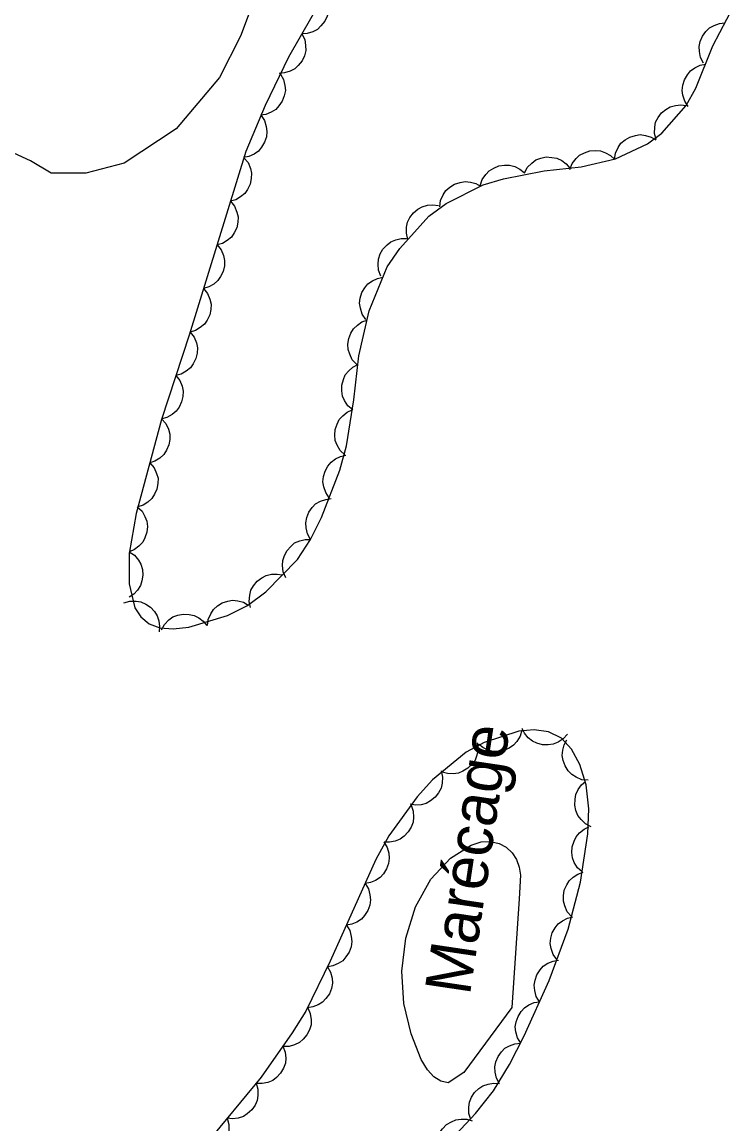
# Model space of a CAD drawing. Extents: x 282461 to 284471, y 5554090 to 5557646.
# Drawn here: x 283949.5 to 283996.3, y 5555426.1 to 5555498.5 of the extents above; entities that cross this region are included whole.
import ezdxf

# ---------------------------------------------------------------- set-up
doc = ezdxf.new("R2010")
doc.units = 0
for name, color, linetype in [('Niveau 1', 7, 'Continuous'), ('Niveau 44', 7, 'Continuous'), ('Niveau 7', 7, 'Continuous')]:
    doc.layers.add(name, color=color, linetype=linetype)

msp = doc.modelspace()

# ---------------------------------------------------------------- linework, layer by layer
at = {"layer": 'Niveau 1'}
msp.add_lwpolyline([(283965.28, 5555501.32), (283963.89, 5555497.58), (283962.51, 5555494.87), (283959.65, 5555491.49), (283956.23, 5555489.24), (283953.72, 5555488.57), (283951.44, 5555488.58), (283950.08, 5555489.38), (283947.58, 5555490.53), (283945.53, 5555490.77), (283941.79, 5555492.15), (283939.06, 5555493.53), (283936.79, 5555495.35), (283935.1, 5555497.97), (283932.96, 5555502.97)], dxfattribs=at)
at = {"layer": 'Niveau 44'}
for points in [[(283970.11, 5555501.57), (283967.03, 5555496.19), (283965.5, 5555493.03), (283964.24, 5555490), (283960.51, 5555477.93), (283958.69, 5555472.37), (283957.03, 5555466.21), (283956.57, 5555463.56), (283956.57, 5555461.58), (283956.94, 5555459.99), (283957.33, 5555459.4), (283957.88, 5555458.95), (283958.58, 5555458.69), (283959.45, 5555458.62), (283960.49, 5555458.72), (283963.02, 5555459.49), (283964.34, 5555460.16), (283965.55, 5555461.05), (283967.63, 5555463.18), (283968.48, 5555464.49), (283969.21, 5555465.94), (283970.42, 5555469.05), (283970.84, 5555470.65), (283971.33, 5555473.67), (283971.65, 5555476.57), (283972.34, 5555479.52), (283973.52, 5555482.41), (283974.36, 5555483.63), (283976.26, 5555485.75), (283977.39, 5555486.57), (283979.82, 5555487.8), (283981.17, 5555488.21), (283983.83, 5555488.72), (283986.28, 5555488.99), (283988.52, 5555489.51), (283990.62, 5555490.51), (283991.57, 5555491.21), (283993.18, 5555493.02), (283993.8, 5555494.17), (283994.92, 5555496.95), (283996.31, 5555499.58)], [(283969.4, 5555500.34), (283969.59, 5555499.96), (283969.65, 5555499.56), (283969.66, 5555499.23), (283969.57, 5555498.89), (283969.42, 5555498.56), (283969.17, 5555498.26), (283968.94, 5555498.03), (283968.63, 5555497.87), (283968.27, 5555497.76), (283967.91, 5555497.73)], [(283994.31, 5555495.8), (283994.12, 5555496.17), (283994.04, 5555496.57), (283994.02, 5555496.9), (283994.1, 5555497.24), (283994.24, 5555497.58), (283994.47, 5555497.88), (283994.7, 5555498.12), (283995.01, 5555498.29), (283995.36, 5555498.41), (283995.71, 5555498.45)], [(283967.91, 5555497.73), (283968.1, 5555497.36), (283968.16, 5555496.96), (283968.17, 5555496.63), (283968.08, 5555496.29), (283967.93, 5555495.95), (283967.68, 5555495.66), (283967.45, 5555495.43), (283967.14, 5555495.27), (283966.78, 5555495.16), (283966.42, 5555495.13)], [(283993.31, 5555492.96), (283993.08, 5555493.31), (283992.96, 5555493.7), (283992.91, 5555494.02), (283992.95, 5555494.37), (283993.06, 5555494.72), (283993.26, 5555495.05), (283993.46, 5555495.31), (283993.75, 5555495.51), (283994.08, 5555495.67), (283994.43, 5555495.74)], [(283966.5, 5555495.09), (283966.71, 5555494.73), (283966.8, 5555494.33), (283966.83, 5555494.01), (283966.76, 5555493.66), (283966.63, 5555493.31), (283966.41, 5555493), (283966.2, 5555492.76), (283965.89, 5555492.58), (283965.55, 5555492.44), (283965.19, 5555492.39)], [(283991.19, 5555490.78), (283991.09, 5555491.19), (283991.1, 5555491.59), (283991.16, 5555491.92), (283991.32, 5555492.23), (283991.54, 5555492.53), (283991.84, 5555492.77), (283992.12, 5555492.94), (283992.46, 5555493.03), (283992.83, 5555493.07), (283993.18, 5555493.02)], [(283965.23, 5555492.37), (283965.46, 5555492.03), (283965.57, 5555491.64), (283965.62, 5555491.31), (283965.58, 5555490.96), (283965.46, 5555490.61), (283965.26, 5555490.28), (283965.06, 5555490.03), (283964.77, 5555489.83), (283964.43, 5555489.68), (283964.08, 5555489.61)], [(283988.46, 5555489.48), (283988.52, 5555489.89), (283988.7, 5555490.26), (283988.88, 5555490.54), (283989.15, 5555490.76), (283989.46, 5555490.95), (283989.83, 5555491.06), (283990.15, 5555491.11), (283990.5, 5555491.06), (283990.86, 5555490.95), (283991.17, 5555490.77)], [(283985.53, 5555488.82), (283985.68, 5555489.21), (283985.93, 5555489.53), (283986.17, 5555489.76), (283986.48, 5555489.92), (283986.83, 5555490.04), (283987.21, 5555490.06), (283987.54, 5555490.05), (283987.87, 5555489.92), (283988.19, 5555489.74), (283988.45, 5555489.49)], [(283964.11, 5555489.59), (283964.38, 5555489.27), (283964.53, 5555488.89), (283964.61, 5555488.57), (283964.59, 5555488.22), (283964.52, 5555487.86), (283964.34, 5555487.51), (283964.17, 5555487.24), (283963.89, 5555487.02), (283963.57, 5555486.83), (283963.23, 5555486.73)], [(283979.64, 5555487.75), (283979.77, 5555488.15), (283980, 5555488.48), (283980.22, 5555488.73), (283980.52, 5555488.91), (283980.86, 5555489.05), (283981.24, 5555489.1), (283981.56, 5555489.11), (283981.9, 5555489.01), (283982.24, 5555488.84), (283982.52, 5555488.62)], [(283982.54, 5555488.58), (283982.73, 5555488.95), (283983.02, 5555489.24), (283983.28, 5555489.44), (283983.61, 5555489.56), (283983.97, 5555489.64), (283984.35, 5555489.61), (283984.67, 5555489.56), (283984.99, 5555489.4), (283985.28, 5555489.18), (283985.52, 5555488.91)], [(283976.98, 5555486.36), (283977.03, 5555486.78), (283977.2, 5555487.15), (283977.37, 5555487.43), (283977.64, 5555487.66), (283977.95, 5555487.86), (283978.32, 5555487.97), (283978.64, 5555488.03), (283978.99, 5555487.99), (283979.34, 5555487.89), (283979.66, 5555487.72)], [(283963.23, 5555486.73), (283963.49, 5555486.4), (283963.64, 5555486.02), (283963.72, 5555485.7), (283963.71, 5555485.35), (283963.63, 5555484.99), (283963.46, 5555484.65), (283963.28, 5555484.37), (283963.01, 5555484.15), (283962.69, 5555483.96), (283962.34, 5555483.86)], [(283974.88, 5555484.21), (283974.78, 5555484.62), (283974.8, 5555485.03), (283974.86, 5555485.35), (283975.02, 5555485.66), (283975.24, 5555485.96), (283975.54, 5555486.2), (283975.82, 5555486.37), (283976.16, 5555486.46), (283976.53, 5555486.5), (283976.89, 5555486.45)], [(283973.1, 5555481.81), (283972.95, 5555482.19), (283972.92, 5555482.6), (283972.94, 5555482.93), (283973.06, 5555483.26), (283973.24, 5555483.58), (283973.51, 5555483.86), (283973.76, 5555484.07), (283974.08, 5555484.2), (283974.44, 5555484.28), (283974.8, 5555484.28)], [(283962.34, 5555483.86), (283962.6, 5555483.53), (283962.76, 5555483.16), (283962.84, 5555482.84), (283962.82, 5555482.48), (283962.74, 5555482.12), (283962.57, 5555481.78), (283962.39, 5555481.51), (283962.12, 5555481.28), (283961.8, 5555481.1), (283961.46, 5555480.99)], [(283972.11, 5555478.95), (283971.88, 5555479.3), (283971.76, 5555479.69), (283971.71, 5555480.02), (283971.75, 5555480.36), (283971.86, 5555480.72), (283972.06, 5555481.04), (283972.26, 5555481.3), (283972.55, 5555481.5), (283972.89, 5555481.66), (283973.24, 5555481.73)], [(283961.46, 5555480.99), (283961.72, 5555480.67), (283961.87, 5555480.29), (283961.95, 5555479.97), (283961.94, 5555479.62), (283961.86, 5555479.26), (283961.69, 5555478.92), (283961.51, 5555478.64), (283961.24, 5555478.42), (283960.92, 5555478.23), (283960.57, 5555478.13)], [(283971.52, 5555476), (283971.23, 5555476.31), (283971.06, 5555476.68), (283970.95, 5555476.99), (283970.94, 5555477.34), (283971, 5555477.71), (283971.14, 5555478.06), (283971.3, 5555478.35), (283971.56, 5555478.59), (283971.86, 5555478.79), (283972.2, 5555478.92)], [(283960.57, 5555478.13), (283960.83, 5555477.8), (283960.98, 5555477.42), (283961.05, 5555477.1), (283961.03, 5555476.74), (283960.95, 5555476.38), (283960.77, 5555476.04), (283960.59, 5555475.77), (283960.31, 5555475.55), (283959.99, 5555475.37), (283959.64, 5555475.28)], [(283971.26, 5555473.01), (283970.94, 5555473.28), (283970.72, 5555473.62), (283970.58, 5555473.92), (283970.53, 5555474.27), (283970.54, 5555474.64), (283970.64, 5555475.01), (283970.76, 5555475.31), (283970.99, 5555475.58), (283971.27, 5555475.82), (283971.59, 5555475.99)], [(283959.64, 5555475.28), (283959.9, 5555474.95), (283960.04, 5555474.57), (283960.12, 5555474.24), (283960.1, 5555473.89), (283960.01, 5555473.53), (283959.84, 5555473.19), (283959.65, 5555472.92), (283959.38, 5555472.7), (283959.05, 5555472.52), (283958.71, 5555472.42)], [(283958.7, 5555472.43), (283958.98, 5555472.11), (283959.14, 5555471.74), (283959.24, 5555471.42), (283959.23, 5555471.07), (283959.17, 5555470.71), (283959.01, 5555470.36), (283958.84, 5555470.08), (283958.58, 5555469.84), (283958.26, 5555469.65), (283957.92, 5555469.53)], [(283970.74, 5555470.05), (283970.44, 5555470.34), (283970.24, 5555470.69), (283970.11, 5555471), (283970.08, 5555471.35), (283970.11, 5555471.72), (283970.23, 5555472.08), (283970.37, 5555472.37), (283970.6, 5555472.63), (283970.9, 5555472.86), (283971.22, 5555473.01)], [(283957.92, 5555469.53), (283958.2, 5555469.21), (283958.36, 5555468.84), (283958.46, 5555468.52), (283958.45, 5555468.17), (283958.39, 5555467.81), (283958.23, 5555467.46), (283958.06, 5555467.18), (283957.8, 5555466.95), (283957.48, 5555466.75), (283957.14, 5555466.63)], [(283969.71, 5555467.23), (283969.48, 5555467.58), (283969.35, 5555467.96), (283969.29, 5555468.29), (283969.33, 5555468.64), (283969.44, 5555468.99), (283969.63, 5555469.32), (283969.83, 5555469.58), (283970.12, 5555469.79), (283970.45, 5555469.95), (283970.8, 5555470.03)], [(283957.1, 5555466.64), (283957.41, 5555466.35), (283957.6, 5555466), (283957.73, 5555465.69), (283957.76, 5555465.34), (283957.72, 5555464.97), (283957.6, 5555464.61), (283957.46, 5555464.32), (283957.21, 5555464.06), (283956.92, 5555463.83), (283956.59, 5555463.69)], [(283968.48, 5555464.5), (283968.28, 5555464.86), (283968.19, 5555465.26), (283968.17, 5555465.59), (283968.24, 5555465.93), (283968.38, 5555466.28), (283968.6, 5555466.59), (283968.82, 5555466.83), (283969.13, 5555467), (283969.48, 5555467.13), (283969.83, 5555467.18)], [(283966.85, 5555461.98), (283966.69, 5555462.37), (283966.65, 5555462.77), (283966.66, 5555463.1), (283966.77, 5555463.44), (283966.94, 5555463.76), (283967.2, 5555464.04), (283967.44, 5555464.26), (283967.77, 5555464.4), (283968.13, 5555464.49), (283968.49, 5555464.5)], [(283956.57, 5555463.69), (283956.92, 5555463.45), (283957.17, 5555463.14), (283957.34, 5555462.86), (283957.43, 5555462.52), (283957.47, 5555462.15), (283957.4, 5555461.77), (283957.31, 5555461.46), (283957.12, 5555461.16), (283956.87, 5555460.89), (283956.57, 5555460.69)], [(283964.54, 5555460.01), (283964.45, 5555460.42), (283964.49, 5555460.83), (283964.56, 5555461.15), (283964.74, 5555461.45), (283964.97, 5555461.74), (283965.28, 5555461.97), (283965.56, 5555462.13), (283965.91, 5555462.2), (283966.28, 5555462.22), (283966.63, 5555462.16)], [(283956.21, 5555460.32), (283956.61, 5555460.44), (283957.02, 5555460.43), (283957.34, 5555460.39), (283957.66, 5555460.24), (283957.97, 5555460.04), (283958.22, 5555459.75), (283958.41, 5555459.48), (283958.51, 5555459.14), (283958.56, 5555458.78), (283958.53, 5555458.42)], [(283961.71, 5555458.83), (283961.76, 5555459.24), (283961.93, 5555459.61), (283962.1, 5555459.89), (283962.37, 5555460.13), (283962.68, 5555460.32), (283963.04, 5555460.44), (283963.36, 5555460.5), (283963.71, 5555460.46), (283964.07, 5555460.36), (283964.39, 5555460.18)], [(283958.68, 5555458.55), (283958.88, 5555458.91), (283959.17, 5555459.2), (283959.43, 5555459.4), (283959.76, 5555459.52), (283960.12, 5555459.58), (283960.5, 5555459.56), (283960.83, 5555459.5), (283961.14, 5555459.33), (283961.43, 5555459.11), (283961.66, 5555458.83)], [(283985.37, 5555451.69), (283985.09, 5555451.38), (283984.75, 5555451.17), (283984.44, 5555451.03), (283984.1, 5555450.98), (283983.73, 5555451), (283983.36, 5555451.11), (283983.06, 5555451.24), (283982.79, 5555451.46), (283982.55, 5555451.75), (283982.39, 5555452.07)], [(283978.03, 5555425.37), (283979.32, 5555426.75), (283980.5, 5555428.25), (283981.55, 5555429.97), (283982.52, 5555431.85), (283984.17, 5555435.49), (283985.42, 5555438.88), (283986.23, 5555441.97), (283986.71, 5555445.13), (283986.78, 5555446.78), (283986.59, 5555448.36), (283986.18, 5555449.69), (283985.64, 5555450.71), (283984.98, 5555451.43), (283984.13, 5555451.85), (283983.18, 5555451.97), (283982.17, 5555451.88), (283979.89, 5555451.15), (283978.71, 5555450.51), (283976.51, 5555448.68), (283975.49, 5555447.58), (283973.62, 5555445.01), (283972.78, 5555443.46), (283969.77, 5555436.76), (283968.17, 5555433.49), (283967.28, 5555432.05), (283965.25, 5555429.15), (283961.58, 5555424.72)], [(283982.38, 5555451.95), (283982.26, 5555451.55), (283982.04, 5555451.21), (283981.82, 5555450.96), (283981.53, 5555450.77), (283981.18, 5555450.62), (283980.81, 5555450.57), (283980.48, 5555450.56), (283980.14, 5555450.65), (283979.8, 5555450.81), (283979.52, 5555451.03)], [(283979.44, 5555451.12), (283979.49, 5555450.71), (283979.41, 5555450.31), (283979.3, 5555449.99), (283979.1, 5555449.71), (283978.83, 5555449.45), (283978.5, 5555449.25), (283978.2, 5555449.12), (283977.85, 5555449.08), (283977.48, 5555449.1), (283977.14, 5555449.2)], [(283986.73, 5555448.66), (283986.31, 5555448.7), (283985.94, 5555448.86), (283985.65, 5555449.03), (283985.41, 5555449.29), (283985.21, 5555449.6), (283985.09, 5555449.96), (283985.02, 5555450.28), (283985.06, 5555450.63), (283985.15, 5555450.99), (283985.32, 5555451.31)], [(283977.07, 5555449.28), (283977.16, 5555448.87), (283977.13, 5555448.47), (283977.07, 5555448.14), (283976.9, 5555447.83), (283976.68, 5555447.54), (283976.37, 5555447.31), (283976.09, 5555447.14), (283975.75, 5555447.05), (283975.38, 5555447.02), (283975.03, 5555447.08)], [(283986.92, 5555445.6), (283986.55, 5555445.8), (283986.26, 5555446.08), (283986.05, 5555446.34), (283985.92, 5555446.67), (283985.85, 5555447.03), (283985.87, 5555447.41), (283985.92, 5555447.73), (283986.07, 5555448.05), (283986.29, 5555448.35), (283986.56, 5555448.58)], [(283975.09, 5555447.03), (283975.23, 5555446.64), (283975.25, 5555446.23), (283975.22, 5555445.9), (283975.1, 5555445.57), (283974.91, 5555445.26), (283974.63, 5555444.99), (283974.38, 5555444.79), (283974.05, 5555444.66), (283973.68, 5555444.59), (283973.32, 5555444.6)], [(283986.33, 5555442.63), (283986.02, 5555442.91), (283985.82, 5555443.26), (283985.69, 5555443.57), (283985.65, 5555443.92), (283985.68, 5555444.28), (283985.8, 5555444.65), (283985.93, 5555444.94), (283986.17, 5555445.21), (283986.46, 5555445.44), (283986.78, 5555445.59)], [(283973.3, 5555444.61), (283973.52, 5555444.25), (283973.62, 5555443.86), (283973.66, 5555443.53), (283973.6, 5555443.19), (283973.48, 5555442.84), (283973.27, 5555442.52), (283973.06, 5555442.27), (283972.76, 5555442.08), (283972.42, 5555441.93), (283972.07, 5555441.87)], [(283985.64, 5555439.71), (283985.36, 5555440.02), (283985.19, 5555440.4), (283985.1, 5555440.71), (283985.1, 5555441.06), (283985.16, 5555441.43), (283985.32, 5555441.78), (283985.48, 5555442.06), (283985.75, 5555442.29), (283986.06, 5555442.49), (283986.4, 5555442.61)], [(283972.07, 5555441.87), (283972.29, 5555441.52), (283972.39, 5555441.12), (283972.43, 5555440.8), (283972.37, 5555440.45), (283972.25, 5555440.1), (283972.04, 5555439.78), (283971.83, 5555439.53), (283971.53, 5555439.34), (283971.19, 5555439.2), (283970.84, 5555439.14)], [(283970.84, 5555439.14), (283971.06, 5555438.78), (283971.16, 5555438.39), (283971.2, 5555438.06), (283971.15, 5555437.71), (283971.02, 5555437.36), (283970.81, 5555437.05), (283970.6, 5555436.8), (283970.3, 5555436.61), (283969.96, 5555436.46), (283969.61, 5555436.4)], [(283984.68, 5555436.87), (283984.44, 5555437.21), (283984.3, 5555437.6), (283984.24, 5555437.92), (283984.27, 5555438.27), (283984.37, 5555438.63), (283984.56, 5555438.96), (283984.75, 5555439.22), (283985.04, 5555439.43), (283985.37, 5555439.6), (283985.72, 5555439.69)], [(283969.6, 5555436.4), (283969.8, 5555436.04), (283969.9, 5555435.65), (283969.93, 5555435.32), (283969.86, 5555434.97), (283969.72, 5555434.63), (283969.5, 5555434.32), (283969.28, 5555434.07), (283968.98, 5555433.89), (283968.63, 5555433.76), (283968.28, 5555433.71)], [(283983.54, 5555434.1), (283983.32, 5555434.45), (283983.22, 5555434.85), (283983.18, 5555435.18), (283983.24, 5555435.52), (283983.36, 5555435.87), (283983.57, 5555436.19), (283983.78, 5555436.44), (283984.08, 5555436.63), (283984.42, 5555436.77), (283984.78, 5555436.83)], [(283982.3, 5555431.37), (283982.08, 5555431.72), (283981.98, 5555432.12), (283981.94, 5555432.44), (283982, 5555432.79), (283982.12, 5555433.14), (283982.33, 5555433.46), (283982.54, 5555433.71), (283982.84, 5555433.89), (283983.18, 5555434.04), (283983.54, 5555434.1)], [(283968.3, 5555433.7), (283968.47, 5555433.32), (283968.52, 5555432.91), (283968.52, 5555432.58), (283968.42, 5555432.25), (283968.25, 5555431.92), (283968, 5555431.63), (283967.76, 5555431.41), (283967.44, 5555431.26), (283967.08, 5555431.16), (283966.72, 5555431.15)], [(283966.67, 5555431.18), (283966.82, 5555430.79), (283966.85, 5555430.38), (283966.83, 5555430.06), (283966.71, 5555429.73), (283966.52, 5555429.41), (283966.25, 5555429.13), (283966, 5555428.93), (283965.67, 5555428.8), (283965.31, 5555428.72), (283964.95, 5555428.72)], [(283980.9, 5555428.71), (283980.7, 5555429.08), (283980.62, 5555429.48), (283980.59, 5555429.81), (283980.67, 5555430.15), (283980.81, 5555430.49), (283981.04, 5555430.8), (283981.26, 5555431.04), (283981.57, 5555431.21), (283981.92, 5555431.34), (283982.28, 5555431.38)], [(283964.92, 5555428.75), (283965.03, 5555428.35), (283965.03, 5555427.94), (283964.98, 5555427.61), (283964.84, 5555427.3), (283964.63, 5555426.99), (283964.33, 5555426.74), (283964.07, 5555426.56), (283963.73, 5555426.45), (283963.36, 5555426.4), (283963, 5555426.44)], [(283979.02, 5555426.36), (283978.89, 5555426.76), (283978.88, 5555427.17), (283978.92, 5555427.5), (283979.06, 5555427.82), (283979.26, 5555428.13), (283979.55, 5555428.39), (283979.81, 5555428.58), (283980.15, 5555428.69), (283980.51, 5555428.75), (283980.87, 5555428.72)], [(283963, 5555426.44), (283963.12, 5555426.04), (283963.12, 5555425.63), (283963.07, 5555425.3), (283962.92, 5555424.99), (283962.71, 5555424.68), (283962.42, 5555424.43), (283962.15, 5555424.25), (283961.82, 5555424.14), (283961.45, 5555424.09), (283961.09, 5555424.13)], [(283976.8, 5555424.34), (283976.76, 5555424.76), (283976.84, 5555425.15), (283976.94, 5555425.47), (283977.15, 5555425.75), (283977.41, 5555426.02), (283977.74, 5555426.21), (283978.03, 5555426.34), (283978.38, 5555426.39), (283978.75, 5555426.37), (283979.1, 5555426.27)]]:
    msp.add_lwpolyline(points, dxfattribs=at)
at = {"layer": 'Niveau 7'}
msp.add_lwpolyline([(283981.71, 5555433.72), (283978.56, 5555429.44), (283977.52, 5555428.77), (283977.05, 5555428.88), (283976.59, 5555429.16), (283976.17, 5555429.63), (283975.76, 5555430.31), (283975.09, 5555431.98), (283974.62, 5555433.99), (283974.48, 5555436.11), (283974.75, 5555438.28), (283975.39, 5555440.35), (283976.39, 5555442.15), (283977.68, 5555443.54), (283979.03, 5555444.4), (283979.7, 5555444.61), (283980.31, 5555444.64), (283980.88, 5555444.51), (283981.34, 5555444.26), (283981.73, 5555443.9), (283982.02, 5555443.45), (283982.2, 5555442.95), (283982.28, 5555442.42), (283982.2, 5555440.86), (283981.71, 5555433.72)], dxfattribs=at)

# ---------------------------------------------------------------- texts
msp.add_text('Marécage', height=2.9999, rotation=81.51387, dxfattribs=at).set_placement((283978.95, 5555434.46))

doc.saveas('drawing.dxf')
